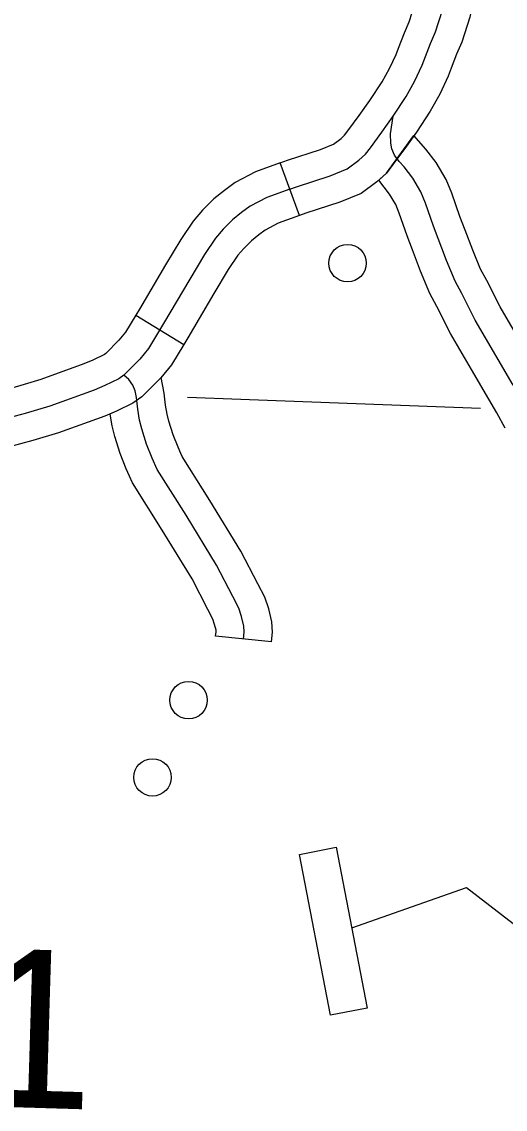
# Model space of a CAD drawing. Extents: x 653372 to 905732, y 627442 to 787275.
# Drawn here: x 723010 to 724300, y 744323 to 747229 of the extents above; entities that cross this region are included whole.
import ezdxf

# ---------------------------------------------------------------- set-up
doc = ezdxf.new("R2010")
doc.units = 0
for name, color, linetype in [('31', 7, 'Continuous'), ('32', 7, 'Continuous'), ('45', 7, 'Continuous'), ('5', 7, 'Continuous'), ('56', 7, 'Continuous')]:
    doc.layers.add(name, color=color, linetype=linetype)

msp = doc.modelspace()

# ---------------------------------------------------------------- linework, layer by layer
at = {"layer": '31'}
for p in [(723750.8, 746710.8), (723699.7, 746851.8)]:
    msp.add_line(p, (723699.7, 746851.8), dxfattribs=at)
for points in [[(723832.7, 746817), (723878.6, 746835.9), (723909.5, 746858.6), (723927.3, 746874.9), (723940.2, 746892.1), (723971.2, 746933.8), (724001, 746976.1), (724035.7, 747028.5), (724058.5, 747069), (724078.6, 747112.3), (724100.6, 747170.6), (724114.4, 747201.2), (724133, 747259.5), (724144.9, 747318.6), (724156.4, 747362.2), (724165.3, 747410.6), (724178.2, 747504.8), (724187.4, 747584.9), (724194.6, 747645), (724199, 747703.7), (724205.4, 747756.9), (724210.4, 747787.8), (724217.2, 747813.9)], [(724015.6, 747157.9), (724031.3, 747199.2), (724044.2, 747228.1), (724060.3, 747278.4), (724071.8, 747335.5), (724083.1, 747378.5), (724091.2, 747422.4), (724103.8, 747514.2), (724112.9, 747593.7), (724119.9, 747652.3), (724119.8, 747651.1)], [(724269.4, 747639.8), (724269.2, 747637.7), (724261.9, 747576.2), (724252.6, 747495.4), (724239.3, 747398.7), (724229.6, 747345.8), (724218, 747301.6), (724205.7, 747240.6), (724184.5, 747174.4), (724170, 747141.9), (724155.9, 747104.8)], [(723699.7, 746851.8), (723719, 746858.8), (723806.8, 746887.4), (723841.5, 746901.7), (723861.9, 746916.6), (723871.5, 746925.5), (723880.2, 746937), (723910.4, 746977.7), (723939.1, 747018.4), (723971.7, 747067.6), (723991.7, 747103.3), (724009.4, 747141.4), (724015.6, 747157.9)], [(724155.9, 747104.8), (724147.8, 747083.3), (724125.3, 747034.8), (724099.7, 746989.3), (724063, 746933.8), (724032, 746889.8), (724000.3, 746847.3), (723983.1, 746824.3), (723957.2, 746800.5), (723915.6, 746770), (723858.7, 746746.5), (723767.7, 746716.9), (723750.8, 746710.8)], [(724321.4, 746257.8), (724275.3, 746337.2), (724220.4, 746431.2), (724184.4, 746502.8), (724166.9, 746535.3), (724143.7, 746590.3), (724109, 746682.6), (724087.1, 746743.9), (724075.3, 746773.7), (724053.3, 746810.2), (724030.1, 746840.6), (724017, 746855.5), (724004.9, 746871.7), (723997.9, 746888.6), (723994.9, 746904.3), (723994, 746929.2), (724001, 746976.1)], [(724052.7, 746619.2), (724038.5, 746656.8), (724016.9, 746717.5), (724007.9, 746740.3), (723991.2, 746768), (723962.6, 746805.5), (723983.1, 746824.3), (724056.2, 746924.3)], [(724193.1, 746672), (724179.4, 746708.4), (724157.3, 746770.3), (724142.8, 746807.1), (724115.5, 746852.4), (724088.1, 746888.3), (724056.2, 746924.3)], [(723725.2, 746781.3), (723743.4, 746787.9), (723832.7, 746817)], [(724432.2, 746213.7), (724408.7, 746257.1), (724386.2, 746295.6), (724340.1, 746374.9), (724286.3, 746467), (724250.9, 746537.4), (724234.6, 746567.7), (724213.4, 746618.1), (724193.1, 746672)], [(724300.3, 746142.4), (724278, 746183.5), (724256.6, 746220), (724210.5, 746299.4), (724154.4, 746395.4), (724117.9, 746468.1), (724099.2, 746502.9), (724074, 746562.5), (724052.7, 746619.2)]]:
    msp.add_lwpolyline(points, dxfattribs=at)
at = {"layer": '32'}
msp.add_line((723314.5, 746444.8), (723442.5, 746366.6), dxfattribs=at)
for points in [[(723699.7, 746851.8), (723633.6, 746827.9), (723579.4, 746799.1), (723550.8, 746778), (723522.3, 746755), (723492.4, 746725.2), (723467.4, 746696), (723434.1, 746647), (723393.7, 746579.2), (723324.1, 746460.6), (723314.5, 746444.8)], [(723725.2, 746781.3), (723664.1, 746759.2), (723619.5, 746735.5), (723596.7, 746718.6), (723572.5, 746699.1), (723547.4, 746674.1), (723527.1, 746650.4), (723497.4, 746606.7), (723458.3, 746541), (723388.5, 746422.1), (723348, 746355.7), (723324.8, 746327.4), (723282.2, 746284.1), (723268.7, 746274.8), (723231.2, 746256.5), (723203.4, 746244.5), (723084.6, 746201.5), (723018.5, 746181.8), (722951, 746163.7)], [(723750.8, 746710.8), (723694.6, 746690.5), (723659.6, 746671.9), (723642.6, 746659.3), (723622.6, 746643.1), (723602.4, 746623.1), (723586.8, 746604.8), (723560.7, 746566.4), (723522.8, 746502.8), (723452.8, 746383.6), (723442.5, 746366.6)], [(723314.5, 746444.8), (723286.6, 746399.2), (723268.9, 746377.5), (723233.8, 746341.8), (723230.8, 746339.8), (723199.9, 746324.7), (723175.7, 746314.3), (723061.1, 746272.7), (722998, 746254), (722928.3, 746235.2), (722907.8, 746227.6)], [(723442.5, 746366.6), (723409.3, 746312.3), (723380.7, 746277.3), (723330.6, 746226.3), (723306.6, 746209.8), (723262.5, 746188.4), (723231.2, 746174.8), (723108.1, 746130.2), (723038.9, 746109.6), (722973.8, 746092.1), (722959.6, 746086.9)]]:
    msp.add_lwpolyline(points, dxfattribs=at)
at = {"layer": '45'}
msp.add_line((723676.6, 745571.8), (723527.3, 745586.7), dxfattribs=at)
for points in [[(723602, 745579.3), (723603.8, 745598.2), (723602.6, 745614), (723596.7, 745639.3), (723589, 745661.5), (723573.2, 745692.8), (723529.6, 745776.9), (723448.3, 745909.8), (723371.4, 746031.8), (723357.8, 746062.6), (723343.1, 746100), (723330.2, 746140.9), (723324.3, 746164.4), (723319.5, 746193.1), (723315.6, 746224.5), (723312.2, 746242.2), (723306.5, 746257.8), (723295.5, 746272.7), (723282.2, 746284.1)], [(723434.4, 746074.8), (723427, 746091.5), (723413.9, 746125), (723402.5, 746161.3), (723397.8, 746179.8), (723393.7, 746204), (723389.7, 746236.3), (723381.6, 746278.3)], [(723297.2, 746014.2), (723288.6, 746033.7), (723272.3, 746075), (723258, 746120.5), (723250.9, 746149), (723245.6, 746180)], [(723676.6, 745571.8), (723679.2, 745597.4), (723676.9, 745625.6), (723668.9, 745660.1), (723658.3, 745690.8), (723640, 745727), (723594.9, 745813.8), (723512, 745949.3), (723437.8, 746067.1), (723434.4, 746074.8)], [(723527.3, 745586.7), (723528.5, 745598.9), (723528.3, 745602.5), (723524.5, 745618.5), (723519.8, 745632.3), (723506.5, 745658.6), (723464.2, 745740), (723384.6, 745870.2), (723305, 745996.5), (723297.2, 746014.2)]]:
    msp.add_lwpolyline(points, dxfattribs=at)
at = {"layer": '5'}
msp.add_lwpolyline([(724234, 746195.4), (723452.2, 746224.2)], dxfattribs=at)
at = {"layer": '56'}
msp.add_lwpolyline([(723750.7, 745003.8), (723848.9, 745022.8), (723932.1, 744593.3), (723833.9, 744574.3)], close=True, dxfattribs=at)
msp.add_lwpolyline([(723890.5, 744808), (724197.1, 744915.1), (724477.5, 744699.1)], dxfattribs=at)
for centre in [(723879.4, 746583.6), (723455, 745415.9), (723358.7, 745209.6)]:
    msp.add_circle(centre, 50, dxfattribs=at)

# ---------------------------------------------------------------- texts
at = {"layer": '5'}
msp.add_text('31', height=422.4, rotation=358.28, dxfattribs=at).set_placement((722569.9, 744340.9))

doc.saveas('drawing.dxf')
